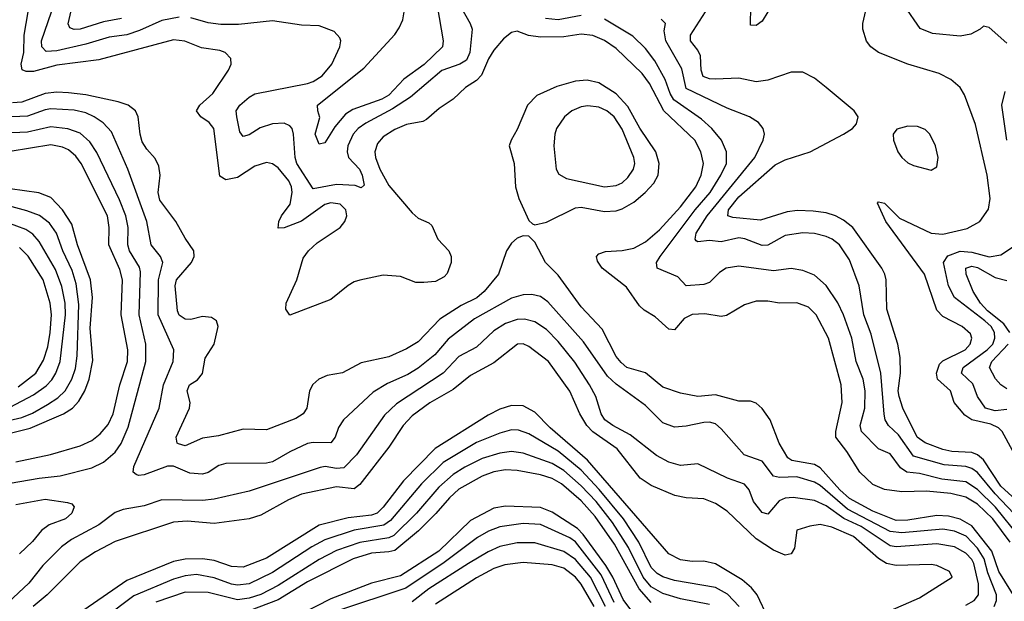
# Model space of a CAD drawing. Header units: inches. Extents: x 1682530 to 1839546, y 640742 to 791647.
# Tile 333 of 656: x 1715863 to 1719241, y 732067 to 734063. Entities that reach past the tile are written whole.
import ezdxf

# ---------------------------------------------------------------- set-up
doc = ezdxf.new("R2010")
doc.units = ezdxf.units.IN
doc.header["$MEASUREMENT"] = 0
doc.layers.add('B7713', color=7, linetype='Continuous')

msp = doc.modelspace()

# ---------------------------------------------------------------- linework, layer by layer
at = {"layer": 'B7713', "color": 5}
for points, elevation in [([(1719270, 732584.9), (1719234.3, 732650), (1719222.1, 732662.1), (1719195.5, 732675.5), (1719129.7, 732689.7), (1719105.8, 732705.8), (1719068.9, 732750), (1719056.4, 732790), (1719012.7, 732830), (1719008.3, 732850), (1719019.4, 732880.6), (1719030, 732892.5), (1719107.5, 732930), (1719124.3, 732950), (1719130.4, 732970), (1719125.6, 732985.6), (1719096.8, 733010), (1719030, 733044.4), (1719010, 733066.1), (1718967.6, 733190), (1718834.8, 733370), (1718806.3, 733433.7), (1718810, 733437.6), (1718830, 733433), (1718882.1, 733382.1), (1718990, 733330.9), (1719030, 733327.5), (1719113.8, 733346.2), (1719157.8, 733370), (1719187.2, 733412.9), (1719193.4, 733450), (1719182.7, 733530), (1719143, 733703), (1719104.7, 733804.7), (1719089.8, 733830), (1719057.9, 733857.9), (1719018, 733878), (1718910, 733910.4), (1718810, 733949.9), (1718782.9, 733970), (1718768.8, 733988.8), (1718756.4, 734030), (1718756, 734050), (1718783.9, 734170)], 580), ([(1716212.5, 734067.5), (1716150, 734055.3), (1716070.4, 734030.4), (1716050, 734029.6), (1716034.6, 734034.6), (1716029, 734049), (1716047.3, 734127.3)], 640), ([(1717374.4, 734110), (1717408.9, 734050), (1717415.3, 734030), (1717407.7, 733950), (1717395.4, 733924.6), (1717372.7, 733910), (1717311.8, 733888.2), (1717203.3, 733796.7), (1717142.4, 733757.6), (1717050, 733708), (1717024.5, 733690), (1717007.4, 733670), (1716989, 733630), (1716986.6, 733610), (1716991, 733590), (1717028.3, 733550), (1717038.4, 733530), (1717045.2, 733494.8), (1717034, 733486), (1717013.7, 733493.7), (1716950, 733497.6), (1716870, 733482.8), (1716813.9, 733570), (1716808.4, 733590), (1716802.2, 733670), (1716797.7, 733690), (1716790, 733699.3), (1716770, 733708.1), (1716730, 733705.6), (1716688, 733692), (1716650, 733667.5), (1716630, 733662.6), (1716617.7, 733677.7), (1716607.4, 733730), (1716605.9, 733750), (1716618.3, 733770), (1716650, 733797.7), (1716670, 733808.3), (1716850, 733844), (1716870, 733850.6), (1716900.8, 733870), (1716933.6, 733910), (1716961, 733970), (1716964.2, 733990), (1716961.2, 734001.2), (1716942, 734022), (1716890, 734041.8), (1716830, 734044), (1716730, 734059.2), (1716613.5, 734046.5), (1716553.5, 734046.5), (1716510, 734051.7), (1716450, 734068.9)], 660), ([(1717295.7, 734110), (1717315.5, 733990), (1717313.1, 733970), (1717250.8, 733909.2), (1717181, 733859), (1717130, 733803.8), (1717105.1, 733790), (1717005.6, 733754.4), (1716980.9, 733739.1), (1716944.1, 733695.9), (1716910, 733640.5), (1716890, 733635.6), (1716877.1, 733670), (1716892.8, 733727.2), (1716885.3, 733750), (1716884.7, 733770), (1717043.7, 733896.3), (1717150, 734012.2), (1717165.4, 734034.6), (1717177.1, 734062.9), (1717182.9, 734097.1)], 640), ([(1718429.6, 734090), (1718410, 734058), (1718390, 734043.2), (1718370, 734044.2), (1718372, 734108)], 580), ([(1719250, 733982), (1719190, 734036), (1719178.9, 734038.9), (1719170, 734040.9), (1719159.1, 734030), (1719126.8, 734013.2), (1719090, 734006.8), (1718995.3, 734015.3), (1718952.4, 734032.4), (1718898.7, 734110)], 560), ([(1719261.3, 732270), (1719202.6, 732350), (1719150, 732400.5), (1719110, 732425.2), (1719057.4, 732437.4), (1718974.3, 732445.6), (1718890, 732443), (1718830, 732450.7), (1718790, 732468), (1718745.3, 732510), (1718700.9, 732581), (1718663.1, 732630), (1718663.5, 732650), (1718684.8, 732750), (1718681.4, 732810), (1718637.8, 732970), (1718595.3, 733050), (1718570, 733076.9), (1718530, 733091.3), (1718470, 733089.9), (1718430, 733097.4), (1718390, 733097.5), (1718350, 733084.2), (1718288.3, 733048.3), (1718270, 733044.7), (1718213.7, 733053.7), (1718170, 733051), (1718142.7, 733037.3), (1718110, 732999), (1718090, 733001), (1718042.9, 733042.9), (1718006.1, 733066.1), (1717990, 733081.6), (1717944.8, 733144.8), (1717861.3, 733210), (1717845.2, 733234.8), (1717842, 733250), (1717850, 733259.4), (1717872.5, 733267.5), (1717930, 733271.1), (1717970, 733279.3), (1718010, 733300.5), (1718058.5, 733341.5), (1718130, 733420.6), (1718182.5, 733490), (1718201.6, 733530), (1718209.2, 733570), (1718200.5, 733610), (1718179.2, 733650), (1718073.3, 733750), (1718023.5, 733843.5), (1717998.3, 733878.3), (1717910, 733964.4), (1717870, 733991.8), (1717830, 734008.8), (1717790, 734012.9), (1717730, 734004), (1717650, 734002.7), (1717608.5, 734008.5), (1717570, 734023.7), (1717550, 734018.8), (1717522.8, 733997.2), (1717490, 733958.8), (1717471.3, 733928.7), (1717447.9, 733872.1), (1717430, 733854.1), (1717392.5, 733830), (1717350.2, 733790), (1717302.1, 733757.9), (1717259.1, 733720.9), (1717246, 733714), (1717190, 733703.1), (1717150, 733685.9), (1717110, 733661.1), (1717090, 733638.4), (1717081.4, 733610), (1717084, 733590), (1717098.2, 733550), (1717130, 733493.5), (1717210, 733400.2), (1717230, 733382), (1717266.4, 733366.4), (1717277.2, 733357.2), (1717297.4, 733310), (1717335.6, 733270), (1717343.2, 733250), (1717343.3, 733230), (1717330, 733192.3), (1717319.1, 733180.9), (1717290, 733164.7), (1717250, 733160.8), (1717221.6, 733161.6), (1717170, 733181.3), (1717110, 733186.9), (1717030, 733169.1), (1717010, 733163.8), (1716990, 733151.2), (1716930, 733103.4), (1716790, 733049), (1716776.5, 733070), (1716777.4, 733090), (1716813.2, 733170), (1716835.3, 733244.7), (1716854, 733270), (1716883.2, 733296.8), (1716962, 733350), (1716978, 733370), (1716985.6, 733390), (1716982.4, 733410), (1716962.3, 733430), (1716930, 733434.9), (1716910, 733429.4), (1716830, 733371.3), (1716770, 733349), (1716750, 733347.7), (1716751.8, 733370), (1716761.6, 733390), (1716790.4, 733429.6), (1716797.5, 733470), (1716795.2, 733490), (1716786.4, 733510), (1716750, 733555), (1716730, 733568.6), (1716710, 733573.1), (1716670, 733560.9), (1716610, 733521.1), (1716570, 733513.9), (1716550, 733526.4), (1716528.8, 733690), (1716512.5, 733710), (1716484, 733730), (1716469.1, 733750), (1716481.1, 733770), (1716525.8, 733810), (1716579.1, 733890), (1716588.4, 733910), (1716587.1, 733930), (1716568, 733950), (1716550, 733957.4), (1716486.9, 733966.9), (1716429.4, 733989.4), (1716390, 733993.9), (1716134.6, 733925.4), (1715990, 733907.3), (1715910, 733884.8), (1715884.7, 733884.7), (1715870.9, 733890.9), (1715868.1, 733910), (1715876.4, 733950), (1715877.9, 734010), (1715891.7, 734090)], 680), ([(1716410, 734071.9), (1716350, 734060.5), (1716274.2, 734025.8), (1716230, 734011.4), (1716170, 734002.8), (1716090, 733978.6), (1715990, 733955.7), (1715953.2, 733953.3), (1715938.5, 733970), (1715937.1, 733990), (1715972.4, 734090)], 660), ([(1717790, 734077.4), (1717710, 734062.8), (1717666.9, 734066.9)], 660), ([(1719292.8, 732290), (1719211, 732390), (1719150, 732451.1), (1719110, 732477.2), (1719026.7, 732486.7), (1718950, 732505.9), (1718907.4, 732510), (1718885.6, 732525.6), (1718850, 732573.3), (1718810, 732590.6), (1718750.9, 732650), (1718746.8, 732670), (1718762.9, 732730), (1718763.7, 732790), (1718757.1, 732830), (1718732.7, 732890), (1718718.4, 732970), (1718690.2, 733050.2), (1718670, 733091.3), (1718630.5, 733150.5), (1718590, 733186.9), (1718550, 733202.2), (1718510, 733209.2), (1718450, 733201.3), (1718330, 733216.7), (1718287.1, 733210), (1718264.4, 733195.6), (1718230, 733161.2), (1718210, 733154.9), (1718150, 733149.9), (1718120.6, 733180.6), (1718049.8, 733210), (1718048.5, 733230), (1718060.7, 733250), (1718181.1, 733410), (1718231.9, 733470), (1718269, 733530), (1718288.7, 733570), (1718288.5, 733610), (1718271, 733650), (1718238, 733690), (1718201.9, 733721.9), (1718107.5, 733787.5), (1718094.8, 733810), (1718078, 733858), (1718041.8, 733921.8), (1718010, 733964.3), (1717966.7, 734006.7), (1717870, 734064.4)], 660), ([(1719339.8, 732299.8), (1719210, 732436.5), (1719150, 732509), (1719130, 732523.4), (1719110, 732529.4), (1719035.6, 732535.6), (1718930, 732565.3), (1718878.4, 732638.4), (1718843.7, 732670), (1718832.4, 732690), (1718828.9, 732708.9), (1718817.3, 732850), (1718784.2, 732984.2), (1718759.4, 733050), (1718743.9, 733150), (1718710, 733239.1), (1718675.8, 733290), (1718650.7, 733310), (1718630, 733319.4), (1718590, 733328.8), (1718550, 733331.8), (1718490, 733322.2), (1718430, 733289), (1718410, 733287.8), (1718350.8, 733310.8), (1718330, 733314.1), (1718270, 733301.1), (1718230, 733305.4), (1718190, 733300.6), (1718183.8, 733303.8), (1718180.6, 733310), (1718184.3, 733330), (1718222.1, 733390), (1718385, 733590), (1718414.2, 733650), (1718418.7, 733670), (1718413.5, 733690), (1718397.7, 733710), (1718366.6, 733730), (1718290, 733759.3), (1718150, 733826.7), (1718134.7, 733894.7), (1718079.9, 733990), (1718074.8, 734025.2), (1718078.5, 734050), (1718064.5, 734064.5)], 640), ([(1719382.3, 732322.3), (1719230, 732462), (1719170, 732552.9), (1719150, 732570.2), (1719130, 732577.7), (1719061.6, 732581.6), (1719030, 732588.6), (1718970, 732611.1), (1718943, 732630), (1718892.7, 732730), (1718880.4, 732770), (1718877.4, 732790), (1718885.6, 732850), (1718884.4, 732904.4), (1718876.6, 732950), (1718838.8, 733070), (1718836.6, 733170), (1718831.5, 733190), (1718821.5, 733210), (1718721.3, 733350), (1718690, 733375.6), (1718662, 733390), (1718630, 733400.1), (1718585.6, 733405.6), (1718532, 733408), (1718496.8, 733403.2), (1718404.9, 733375.1), (1718310, 733384.1), (1718292.3, 733390), (1718294.9, 733410), (1718330, 733454.9), (1718455.4, 733564.6), (1718490, 733582.5), (1718575.1, 733610), (1718689.7, 733670), (1718720.7, 733690), (1718734.8, 733705.2), (1718739.6, 733730), (1718726.3, 733750), (1718630, 733830.6), (1718590, 733862), (1718550, 733883.1), (1718510, 733882.5), (1718430, 733855.4), (1718390.1, 733849.9), (1718330, 733862.7), (1718250, 733858.7), (1718230, 733859.6), (1718207.6, 733867.6), (1718200.9, 733890), (1718198.5, 733938.5), (1718190, 733958.7), (1718164.5, 733990), (1718164.9, 734010), (1718215.7, 734090)], 620), ([(1719284.9, 732070), (1719222.3, 732170), (1719199.2, 732239.2), (1719130, 732326), (1719090, 732349.5), (1719050, 732359.5), (1719010, 732361.3), (1718910, 732345.5), (1718870, 732344.6), (1718790, 732376.1), (1718710, 732420.1), (1718677, 732450), (1718610, 732525.6), (1718590, 732536.9), (1718512, 732550), (1718499.1, 732559.1), (1718469.4, 732610), (1718437.7, 732690), (1718410, 732728.6), (1718390, 732747.3), (1718370, 732754), (1718330, 732754.4), (1718250, 732776), (1718190, 732770.5), (1718130, 732781.6), (1718070, 732801.8), (1718010, 732850.8), (1717946.6, 732870), (1717926.3, 732886.3), (1717910, 732907.3), (1717861.5, 733001.5), (1717790, 733077.5), (1717710, 733185.9), (1717667.2, 733230), (1717630, 733299.6), (1717610, 733319.7), (1717590, 733320.9), (1717570, 733313.6), (1717550, 733296.5), (1717533, 733270), (1717505.3, 733190), (1717457.1, 733130), (1717431.1, 733108.9), (1717378, 733082), (1717305, 733035), (1717230, 732957.4), (1717190, 732933.4), (1717130, 732906.2), (1717034.6, 732885.4), (1716970, 732851.7), (1716918.2, 732841.8), (1716889, 732830), (1716868.5, 732811.5), (1716856.8, 732790), (1716847.7, 732730), (1716835, 732710), (1716810, 732694.2), (1716710, 732655.6), (1716630, 732658), (1716544.8, 732635.2), (1716490, 732626.9), (1716430, 732600.2), (1716407.7, 732607.7), (1716403.5, 732610), (1716400.2, 732630), (1716446, 732730), (1716447.5, 732750), (1716437.4, 732790), (1716445.2, 732810), (1716472.6, 732827.4), (1716490.6, 732849.4), (1716498.7, 732901.3), (1716530.4, 732950), (1716543.4, 733010), (1716537.8, 733030), (1716520.6, 733040.6), (1716490, 733044.9), (1716450, 733034.6), (1716430, 733035), (1716410, 733049.4), (1716403.7, 733063.7), (1716396, 733150), (1716400.6, 733170), (1716452.5, 733230), (1716461.6, 733250), (1716459.8, 733270), (1716430, 733312.8), (1716399, 733370), (1716344, 733444), (1716337.8, 733470), (1716344.3, 733530), (1716340.6, 733560.6), (1716327.1, 733587.1), (1716298.5, 733618.5), (1716283.5, 733643.5), (1716276.1, 733670), (1716269.4, 733729.4), (1716259.8, 733750), (1716235.4, 733770), (1716201, 733781), (1716090, 733805.2), (1716030, 733812.3), (1715990, 733814.1), (1715950, 733809.4), (1715870, 733779.5), (1715837.9, 733777.9)], 720), ([(1719250.5, 733650), (1719233.3, 733770), (1719243.9, 733816.1)], 560), ([(1719206.6, 732050), (1719214.4, 732070), (1719214.2, 732090), (1719184.7, 732164.7), (1719172.9, 732212.9), (1719150, 732249.6), (1719110.4, 732290.4), (1719070, 732308.1), (1719030, 732314.6), (1718890, 732301.7), (1718850, 732306.6), (1718703.3, 732383.3), (1718610, 732464.7), (1718590, 732476.4), (1718530, 732494), (1718470, 732492.1), (1718450, 732496.7), (1718410, 732548.7), (1718349.1, 732570), (1718270, 732659.2), (1718250, 732676), (1718230, 732682.1), (1718210, 732680.6), (1718150, 732667.7), (1718110, 732665.2), (1718070, 732679.3), (1718010, 732738.9), (1717910, 732812.1), (1717879.7, 732839.7), (1717797.8, 732957.8), (1717675.3, 733095.3), (1717650, 733113.1), (1717620.1, 733120.1), (1717590, 733119), (1717550, 733107.5), (1717423.3, 733036.7), (1717333.3, 732966.7), (1717287, 732913), (1717230, 732867.7), (1717194.6, 732845.4), (1717124.8, 732815.2), (1717075.2, 732784.8), (1716973.4, 732690), (1716956.3, 732663.7), (1716944.8, 732630), (1716930, 732610.6), (1716870, 732612.6), (1716850.9, 732609.1), (1716790, 732580.7), (1716730, 732545.8), (1716710, 732541.4), (1716570, 732540.4), (1716546.3, 732533.7), (1716510, 732508.8), (1716490, 732504), (1716446.9, 732506.9), (1716390, 732531.3), (1716370, 732530.8), (1716290, 732501.1), (1716270, 732498.5), (1716261.9, 732501.9), (1716252.4, 732510), (1716254.5, 732530), (1716341.2, 732730), (1716355.9, 732810), (1716389.9, 732890), (1716392.1, 732930), (1716338, 733050), (1716339.1, 733170), (1716353.9, 733230), (1716346.3, 733250), (1716314.1, 733290), (1716299, 733370), (1716234.1, 733550), (1716177.7, 733677.7), (1716149.1, 733709.1), (1716118.8, 733730), (1716090, 733743.3), (1716050, 733752.4), (1715970, 733756.9), (1715950, 733754.2), (1715890, 733731.7), (1715810, 733728.4)], 740), ([(1715830, 732472.3), (1715930, 732489.7), (1716001.7, 732498.3), (1716110, 732525.5), (1716150, 732544.5), (1716190, 732578.5), (1716211.3, 732608.7), (1716235.1, 732664.9), (1716296, 732890), (1716295.5, 732950), (1716272.9, 733050), (1716277.5, 733197.5), (1716273.8, 733213.8), (1716239.9, 733270), (1716234.3, 733290), (1716234.5, 733350), (1716226.5, 733390), (1716205.1, 733445.1), (1716127.4, 733607.3), (1716103.5, 733643.5), (1716070, 733673.6), (1716028.5, 733688.5), (1715970, 733695.6), (1715890, 733677.2), (1715810, 733673.2)], 760), ([(1715850, 732545.5), (1715968.6, 732571.4), (1716070, 732601), (1716110, 732619.4), (1716138.6, 732641.4), (1716165.9, 732674.1), (1716183.2, 732710), (1716206.8, 732810), (1716232.7, 732890), (1716233.7, 732930), (1716210.5, 733050), (1716215.4, 733170), (1716206, 733206), (1716168.5, 733290), (1716169.9, 733350), (1716163.9, 733390), (1716073.9, 733570), (1716054.9, 733594.9), (1716030, 733616.5), (1716010, 733626.1), (1715970, 733633.3), (1715830, 733610.9)], 780), ([(1715830, 732644.2), (1715899.1, 732660.9), (1716013.4, 732710), (1716043.4, 732730), (1716066.2, 732753.8), (1716086.2, 732790), (1716100.6, 732830), (1716113.3, 732893.3), (1716104.5, 733004.5), (1716112.3, 733110), (1716105.3, 733170), (1716060.9, 733290), (1716041.7, 733361.7), (1716010, 733411), (1715970, 733452.8), (1715928.9, 733468.9), (1715830, 733482.4)], 820), ([(1715730, 732666.5), (1715870, 732698.2), (1715907, 732713), (1715957.9, 732742.1), (1715994, 732766), (1716018.8, 732790), (1716041.5, 732830), (1716053.9, 732866.1), (1716060.1, 732910), (1716066.2, 733086.2), (1716056.9, 733156.9), (1716042.9, 733202.9), (1716010.8, 733270), (1715989.2, 733330), (1715964.5, 733364.5), (1715930.7, 733390.7), (1715887.5, 733407.5), (1715790, 733433.3)], 840), ([(1715830, 732733.6), (1715910, 732775.5), (1715953.4, 732806.6), (1715973.2, 732826.8), (1715987.2, 732850), (1716002.1, 732890), (1716019.8, 733050), (1716018.5, 733090), (1716007.2, 733147.2), (1715985.3, 733205.3), (1715930, 733301.4), (1715907.5, 733327.5), (1715883.5, 733343.5), (1715790, 733376.9)], 860), ([(1715857.2, 732802.8), (1715917.7, 732850), (1715944.9, 732895.1), (1715959, 732941), (1715967.2, 732990), (1715971.5, 733050), (1715967.8, 733090), (1715943.7, 733170), (1715891.7, 733251.7), (1715861.6, 733281.6)], 880), ([(1719250, 732725.4), (1719210, 732720.9), (1719176.5, 732730), (1719149.9, 732770), (1719133.4, 732813.4), (1719094.8, 732850), (1719099.9, 732870), (1719183, 732930), (1719201.6, 732950), (1719209.3, 732970), (1719208.1, 732990), (1719196.8, 733010), (1719175.2, 733030), (1719070, 733110), (1719050.3, 733150), (1719032.6, 733230), (1719047.8, 733252.2), (1719090, 733268.5), (1719130, 733264.9), (1719190, 733249.7), (1719230, 733256), (1719270, 733282)], 560), ([(1719260.1, 732990), (1719239.3, 733019.3), (1719183.8, 733063.8), (1719159.3, 733090), (1719134.6, 733130), (1719110.4, 733190), (1719109.9, 733210), (1719130, 733216.9), (1719150, 733212.8), (1719210, 733178.1), (1719250, 733168.2)], 540), ([(1719110, 732053.8), (1719137.7, 732070), (1719152.7, 732090), (1719153.3, 732126.7), (1719136.6, 732196.6), (1719130, 732211.3), (1719110, 732233), (1719070, 732253.7), (1719010, 732264.9), (1718870, 732254.6), (1718850, 732257.2), (1718750, 732323.5), (1718691.2, 732351.3), (1718630, 732394.7), (1718590, 732413.3), (1718516.6, 732423.4), (1718490, 732421.7), (1718468.4, 732411.6), (1718430, 732366.1), (1718410, 732372.5), (1718380.9, 732410), (1718365.4, 732450), (1718349.4, 732469.4), (1718291.1, 732490), (1718190, 732538.7), (1718130, 732533.4), (1718090, 732544.9), (1718048.1, 732568.1), (1717958.1, 732638.1), (1717898, 732670), (1717871.2, 732690), (1717857.8, 732710), (1717840.1, 732770), (1717818.5, 732810), (1717767.5, 732887.5), (1717710, 732958.4), (1717670, 732999.4), (1717630, 733026.5), (1717595.2, 733035.2), (1717570, 733034.2), (1717530, 733020.5), (1717490, 732995.7), (1717430, 732939.6), (1717370, 732907.7), (1717316.4, 732850), (1717155.2, 732744.8), (1717114.3, 732705.7), (1717019, 732570), (1716974.6, 732525.4), (1716950, 732523.2), (1716910.5, 732529.5), (1716894.1, 732525.9), (1716650, 732445.3), (1716530, 732417.2), (1716490, 732413.2), (1716350, 732415.2), (1716290, 732395.4), (1716217.8, 732382.2), (1716190, 732371.9), (1716134, 732330), (1716040.9, 732279.1), (1716006.2, 732253.8), (1715941.8, 732190), (1715894.3, 732130), (1715750, 731995.8)], 760), ([(1718832.3, 732027.7), (1718950, 732078.8), (1719062.9, 732150), (1719053.6, 732170), (1719009.9, 732189.9), (1718990, 732194.1), (1718870, 732190.7), (1718837.3, 732197.3), (1718810, 732214.5), (1718723.8, 732290), (1718650, 732321.3), (1718610, 732330.3), (1718574.6, 732325.4), (1718530, 732311.1), (1718521.1, 732250), (1718509.5, 732230.5), (1718490, 732225.9), (1718450, 732242.6), (1718390, 732281.6), (1718290, 732377.1), (1718250, 732403.1), (1718210, 732419.1), (1718150, 732422.1), (1718110.3, 732430.3), (1718030, 732464.3), (1717992.2, 732490), (1717912.8, 732590), (1717830, 732649.1), (1717808.8, 732670), (1717785.2, 732710), (1717750, 732788.5), (1717677.6, 732890), (1717610, 732941.7), (1717590, 732950.5), (1717570.8, 732949.2), (1717490, 732885.8), (1717410, 732842), (1717350, 732794.5), (1717270, 732748.7), (1717210, 732703.7), (1717179.2, 732670), (1717130, 732596.2), (1717030, 732467.7), (1717010, 732453.6), (1716950, 732460.1), (1716830, 732435.1), (1716784.7, 732415.3), (1716690, 732363.1), (1716650, 732350.8), (1716530, 732333.7), (1716437.6, 732342.4), (1716390, 732338.7), (1716190, 732272.4), (1716122.7, 732237.3), (1716070, 732203.2), (1715956.8, 732090), (1715908.7, 732050)], 780), ([(1719250, 732795.8), (1719230, 732809.9), (1719211.2, 732831.2), (1719191.1, 732870), (1719198.1, 732890), (1719254.5, 732950)], 540), ([(1718431.5, 732010), (1718393.9, 732090), (1718374, 732114), (1718341.5, 732141.5), (1718250, 732196), (1718210, 732204.8), (1718170, 732204), (1718130, 732209.5), (1718090.6, 732230), (1717811.4, 732551.4), (1717682.5, 732662.5), (1717630, 732716.2), (1717590, 732737.6), (1717550, 732739.5), (1717510, 732726.9), (1717470, 732706.2), (1717288.1, 732591.9), (1717179.4, 732480.6), (1717110.1, 732390), (1717089.5, 732370), (1717070, 732362.4), (1716990, 732353.9), (1716890, 732328.4), (1716710, 732215.1), (1716630, 732184.3), (1716590, 732187), (1716530, 732207.2), (1716490, 732213), (1716430, 732211.4), (1716390, 732203.8), (1716230, 732139), (1716050, 732014.1)], 820), ([(1718331.4, 732050), (1718291.3, 732091.3), (1718250, 732115.2), (1718110, 732139), (1718070, 732151), (1718050, 732162.3), (1718030, 732183.2), (1717987.2, 732270), (1717934.4, 732350), (1717851.3, 732451.3), (1717790, 732516.8), (1717710, 732582.8), (1717610, 732642.2), (1717574.6, 732654.6), (1717550, 732655.2), (1717510, 732644.5), (1717430, 732611.9), (1717316.4, 732543.6), (1717241.6, 732470), (1717134.9, 732345.1), (1717112, 732328), (1717010, 732311.6), (1716910, 732277.7), (1716865.7, 732254.3), (1716730, 732165.9), (1716650, 732127), (1716610, 732122.4), (1716590, 732125.8), (1716530, 732148), (1716470, 732158.8), (1716430, 732154.5), (1716390, 732143.8), (1716254, 732086), (1716152.7, 732010)], 840), ([(1718230, 732056.5), (1718130, 732075.7), (1718070, 732094.2), (1718030, 732116.5), (1718001.8, 732150), (1717951.4, 732251.4), (1717897.3, 732337.3), (1717841.1, 732410), (1717790, 732463.7), (1717730, 732516.2), (1717690, 732540.2), (1717590, 732575.9), (1717550, 732581.4), (1717510, 732575.6), (1717450, 732556.9), (1717390, 732528.1), (1717350, 732502.8), (1717300.5, 732459.5), (1717224.1, 732370), (1717146.9, 732293.1), (1717130, 732284.7), (1717030, 732269), (1716950, 732241.7), (1716890, 732211.1), (1716750, 732121.9), (1716690, 732090.7), (1716650, 732077.6), (1716610, 732072.5), (1716510, 732097.7), (1716430, 732098.7), (1716330, 732064.3)], 860), ([(1718030, 732063.4), (1717988.2, 732110), (1717903.6, 732263.6), (1717837.8, 732357.8), (1717790, 732411.5), (1717721.6, 732470), (1717690, 732489.2), (1717650, 732501.3), (1717570, 732516.7), (1717530, 732518.6), (1717490, 732512), (1717450, 732497.2), (1717370, 732451.6), (1717337.2, 732422.8), (1717291.2, 732368.8), (1717231.1, 732308.9), (1717150, 732242.1), (1717130, 732236.7), (1717070, 732233), (1717006.9, 732213.1), (1716850, 732134.2), (1716750, 732072.5), (1716650, 732034.4)], 880), ([(1715850, 732399.9), (1715950, 732417.4), (1716026.8, 732406.8), (1716041.2, 732401.2), (1716050, 732392), (1716041.5, 732370), (1716019.4, 732350), (1715963.5, 732330), (1715937, 732310), (1715907.1, 732272.9), (1715861.8, 732230)], 740), ([(1718010, 731970.2), (1717933.4, 732073.4), (1717898.4, 732150), (1717874.4, 732190), (1717796.3, 732296.3), (1717776.7, 732316.7), (1717690, 732373.6), (1717650, 732389.6), (1717530, 732394), (1717490, 732386.6), (1717410, 732344.6), (1717300.5, 732239.5), (1717170, 732154.2), (1717070, 732129.9), (1716930, 732075.3), (1716781, 731999)], 920), ([(1717902.8, 732062.8), (1717857.6, 732157.6), (1717770, 732271), (1717750, 732284.7), (1717650, 732330.8), (1717590, 732334.6), (1717510, 732322.6), (1717472, 732308), (1717433.7, 732286.3), (1717319.8, 732200.2), (1717187.4, 732112.6), (1716950, 732033.4)], 940), ([(1717873.5, 732050), (1717821.1, 732150), (1717770, 732210.5), (1717730, 732238.5), (1717630, 732267.7), (1717570, 732268.2), (1717510, 732255.1), (1717470, 732237.1), (1717403, 732197), (1717266.9, 732110), (1717210, 732065.5)], 960), ([(1717834, 732050), (1717790, 732126.1), (1717770, 732150.6), (1717730, 732181), (1717690, 732192.5), (1717590, 732200.4), (1717527, 732193), (1717490, 732179.4), (1717430, 732148.2), (1717290, 732057.7)], 980)]:
    msp.add_lwpolyline(points, dxfattribs=dict(at, elevation=elevation))
for points, elevation in [([(1717810, 733856), (1717770, 733852.6), (1717706, 733834), (1717636.9, 733803.1), (1717605.3, 733770), (1717570, 733686), (1717548.8, 733650), (1717542.6, 733630), (1717559, 733570), (1717564.1, 733490), (1717575.7, 733450), (1717610, 733374.4), (1717622.2, 733362.2), (1717630, 733358.7), (1717670, 733368.4), (1717770, 733417.1), (1717790, 733419.2), (1717870, 733404.5), (1717910, 733407.5), (1717930, 733413.6), (1717970, 733436.7), (1718009.4, 733470), (1718038.4, 733501.6), (1718054.1, 733530), (1718057.6, 733570), (1718045.7, 733610), (1717990.7, 733690.7), (1717950, 733765), (1717910, 733808.7), (1717850, 733845.8)], 720), ([(1717812.5, 733767.5), (1717790, 733764.4), (1717756.9, 733750), (1717731.8, 733730), (1717704.6, 733690), (1717698.6, 733670), (1717695.9, 733630), (1717703.2, 733550), (1717712.7, 733532.7), (1717738.6, 733518.6), (1717870, 733489.6), (1717910, 733493.9), (1717930, 733503.7), (1717950, 733521.4), (1717968.5, 733550), (1717973.3, 733570), (1717970.4, 733590), (1717930, 733687.4), (1717902.4, 733730), (1717877.3, 733750), (1717850, 733762.4)], 740), ([(1718910, 733697.3), (1718873, 733687), (1718860.3, 733670), (1718860.7, 733650), (1718876.3, 733610), (1718890.2, 733590), (1718910, 733572), (1718930, 733562.7), (1718990, 733546.9), (1719010, 733558), (1719014.3, 733590), (1719004.9, 733630), (1718986.3, 733670), (1718970, 733685.7), (1718943.9, 733696.1)], 620)]:
    msp.add_lwpolyline(points, close=True, dxfattribs=dict(at, elevation=elevation))

doc.saveas('drawing.dxf')
